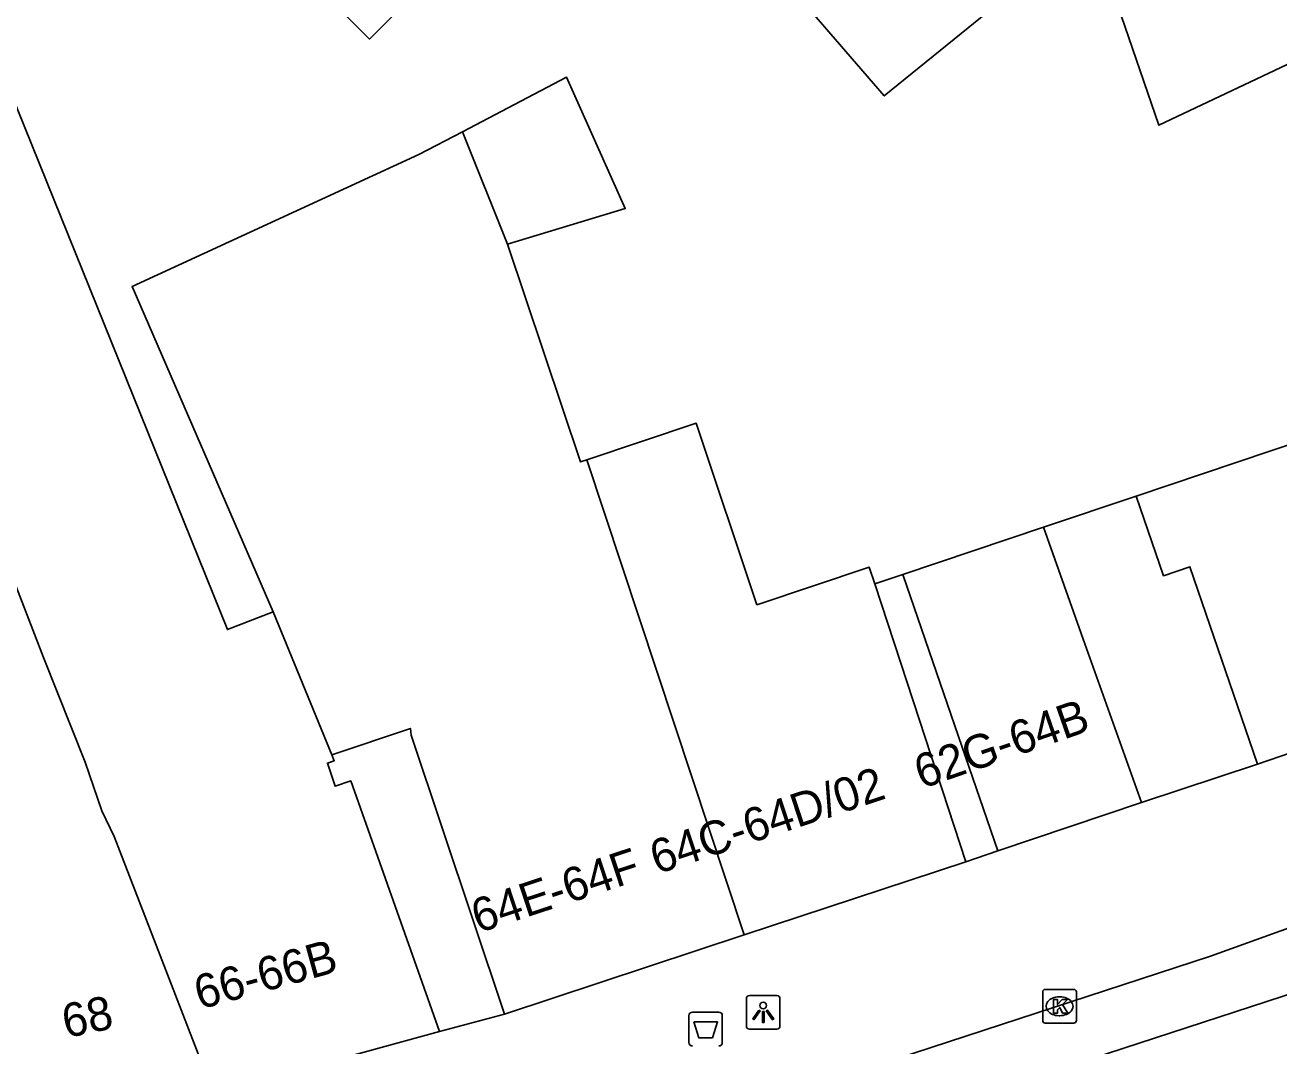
# Model space of a CAD drawing. Extents: x 160664 to 161506, y 382245 to 383288.
# Drawn here: x 161061.09 to 161098.3, y 382944.04 to 382974.35 of the extents above; entities that cross this region are included whole.
import ezdxf

# ---------------------------------------------------------------- set-up
doc = ezdxf.new("R2010")
doc.units = 0
for name, color, linetype in [('IMGEO_Afvalbak', 7, 'Continuous'), ('IMGEO_Kolk', 7, 'Continuous'), ('IMGEO_Lichtpunt', 7, 'Continuous'), ('IMGEO_Pand', 7, 'Continuous'), ('IMGEO_Pand_nummerreeks', 7, 'Continuous'), ('IMGEO_Pand_overbouw', 7, 'Continuous'), ('IMGEO_Rijbaan_lokaal_gesloten', 7, 'Continuous'), ('IMGEO_Voetpad_open', 7, 'Continuous')]:
    doc.layers.add(name, color=color, linetype=linetype)

msp = doc.modelspace()

# ---------------------------------------------------------------- linework, layer by layer
at = {"layer": 'IMGEO_Afvalbak'}
for p, q in [((161080.894, 382945.04), (161081.684, 382945.04)), ((161081.684, 382945.04), (161080.894, 382945.04)), ((161080.794, 382944.14), (161080.794, 382944.94)), ((161080.794, 382944.94), (161080.794, 382944.14)), ((161081.784, 382944.94), (161081.784, 382944.14)), ((161081.784, 382944.14), (161081.784, 382944.94))]:
    msp.add_line(p, q, dxfattribs=at)
msp.add_lwpolyline([(161080.937, 382944.754), (161081.641, 382944.754), (161081.492, 382944.284), (161081.086, 382944.284), (161080.937, 382944.754)], dxfattribs=at)
for centre, start, end in [((161080.894, 382944.94), 90, 180), ((161080.894, 382944.94), 90, 180), ((161081.684, 382944.94), 0, 90), ((161081.684, 382944.94), 360, 90), ((161080.894, 382944.14), 180, 270), ((161080.894, 382944.14), 180, 270), ((161081.684, 382944.14), 270, 0), ((161081.684, 382944.14), 270, 0)]:
    msp.add_arc(centre, 0.1, start, end, dxfattribs=at)
at = {"layer": 'IMGEO_Kolk'}
for p, q in [((161091.367, 382945.718), (161092.219, 382945.718)), ((161091.292, 382944.792), (161091.292, 382945.644)), ((161091.78, 382945.498), (161091.805, 382945.498)), ((161092.293, 382945.644), (161092.293, 382944.792)), ((161092.219, 382944.718), (161091.367, 382944.718)), ((161091.803, 382944.938), (161091.778, 382944.938))]:
    msp.add_line(p, q, dxfattribs=at)
for points in [[(161091.367, 382945.718), (161092.219, 382945.718)], [(161091.292, 382944.792), (161091.292, 382945.644)], [(161091.613, 382945.418), (161091.736, 382945.418), (161091.736, 382945.267), (161091.866, 382945.418), (161092.03, 382945.418), (161091.884, 382945.267), (161092.037, 382945.018), (161091.885, 382945.018), (161091.8, 382945.182), (161091.736, 382945.115), (161091.736, 382945.018), (161091.613, 382945.018), (161091.613, 382945.418)], [(161092.293, 382945.644), (161092.293, 382944.792)], [(161092.219, 382944.718), (161091.367, 382944.718)]]:
    msp.add_lwpolyline(points, dxfattribs=at)
for centre, start, end in [((161091.369, 382945.642), 91.552, 178.448), ((161091.369, 382945.642), 91.552, 178.448), ((161092.217, 382945.642), 1.552, 88.448), ((161092.217, 382945.642), 1.552, 88.448), ((161091.369, 382944.794), 181.552, 268.448), ((161091.369, 382944.794), 181.552, 268.448), ((161092.217, 382944.794), 271.552, 358.448), ((161092.217, 382944.794), 271.552, 358.448)]:
    msp.add_arc(centre, 0.0765, start, end, dxfattribs=at)
for centre, major_axis, ratio, start_param, end_param in [((161091.779, 382945.218), (-0.387, 0.002), 0.722429, 4.712389, 7.853982), ((161091.804, 382945.218), (-0.39, 0.002), 0.717154, 1.570796, 4.712389)]:
    msp.add_ellipse(centre, major_axis=major_axis, ratio=ratio, start_param=start_param, end_param=end_param, dxfattribs=at)
at = {"layer": 'IMGEO_Lichtpunt'}
for p, q in [((161082.498, 382945.443), (161082.498, 382944.636)), ((161082.498, 382945.443), (161082.498, 382944.636)), ((161083.4, 382945.538), (161082.592, 382945.538)), ((161083.4, 382945.538), (161082.592, 382945.538)), ((161083.494, 382944.636), (161083.494, 382945.443)), ((161083.494, 382944.636), (161083.494, 382945.443)), ((161082.592, 382944.542), (161083.4, 382944.542)), ((161082.592, 382944.542), (161083.4, 382944.542))]:
    msp.add_line(p, q, dxfattribs=at)
for points in [[(161082.872, 382945.107), (161082.911, 382945.079), (161082.723, 382944.817), (161082.685, 382944.844), (161082.872, 382945.107)], [(161082.974, 382945.059), (161083.021, 382945.059), (161083.021, 382944.737), (161082.974, 382944.737), (161082.974, 382945.059)], [(161083.084, 382945.079), (161083.122, 382945.106), (161083.309, 382944.844), (161083.27, 382944.816), (161083.084, 382945.079)]]:
    msp.add_lwpolyline(points, dxfattribs=at)
msp.add_circle((161082.997, 382945.241), 0.0994, dxfattribs=at)
for centre, start, end in [((161082.592, 382945.443), 90, 180), ((161082.592, 382945.443), 90, 180), ((161083.4, 382945.443), 0, 90), ((161083.4, 382945.443), 0, 90), ((161082.592, 382944.636), 180, 270), ((161082.592, 382944.636), 180, 270), ((161083.4, 382944.636), 270, 0), ((161083.4, 382944.636), 270, 360)]:
    msp.add_arc(centre, 0.0946, start, end, dxfattribs=at)
at = {"layer": 'IMGEO_Pand'}
for points in [[(161058.936, 382980.168), (161061.974, 382983.222), (161064.36, 382980.849), (161071.315, 382973.932), (161073.56, 382976.189), (161070.797, 382979.043)], [(161092.735, 382977.235), (161094.742, 382971.374), (161104.322, 382975.914), (161097.867, 382981.406)], [(161088.324, 382980.389), (161083.179, 382976.209), (161086.592, 382972.244), (161091.737, 382976.425)], [(161075.412, 382967.846), (161078.903, 382968.899), (161077.16, 382972.797), (161074.072, 382971.183)], [(161060.836, 382957.651), (161055.8, 382970.669), (161060.645, 382972.385), (161067.096, 382956.4), (161068.454, 382956.925)], [(161074.072, 382971.183), (161072.775, 382970.505), (161064.267, 382966.59), (161068.454, 382956.925)], [(161074.072, 382971.183), (161075.412, 382967.846)], [(161077.764, 382961.443), (161077.572, 382961.379), (161075.412, 382967.846)], [(161097.669, 382952.41), (161095.664, 382958.267), (161094.879, 382957.999), (161094.069, 382960.365), (161103.031, 382963.378), (161104.537, 382963.884)], [(161077.764, 382961.443), (161081.01, 382962.528), (161082.811, 382957.136), (161086.146, 382958.25), (161086.308, 382957.755), (161087.455, 382954.258), (161089.012, 382949.506)], [(161082.437, 382947.335), (161077.764, 382961.443)], [(161089.965, 382949.829), (161088.359, 382954.49), (161087.138, 382958.034), (161091.312, 382959.438), (161092.543, 382955.981), (161094.221, 382951.27)], [(161066.681, 382942.633), (161063.729, 382950.257), (161063.372, 382951.017), (161062.872, 382952.464), (161061.639, 382955.575), (161060.836, 382957.651)], [(161068.454, 382956.925), (161070.19, 382952.686)], [(161108.324, 382956.065), (161108.16, 382956.003), (161097.669, 382952.41)], [(161070.19, 382952.686), (161072.526, 382953.466), (161072.552, 382953.269), (161075.318, 382944.985)], [(161073.385, 382944.464), (161070.753, 382951.907), (161070.292, 382951.752), (161070.063, 382952.438), (161070.264, 382952.505), (161070.19, 382952.686)], [(161094.221, 382951.27), (161089.965, 382949.829)], [(161089.012, 382949.506), (161082.437, 382947.335)], [(161082.437, 382947.335), (161075.318, 382944.985)], [(161073.385, 382944.464), (161066.681, 382942.633)]]:
    msp.add_lwpolyline(points, dxfattribs=at)
at = {"layer": 'IMGEO_Pand_overbouw'}
for points in [[(161094.221, 382951.27), (161097.669, 382952.41), (161095.664, 382958.267), (161094.879, 382957.999), (161094.069, 382960.365), (161091.312, 382959.438), (161092.543, 382955.981)], [(161089.012, 382949.506), (161089.965, 382949.829), (161088.359, 382954.49), (161087.138, 382958.034), (161086.308, 382957.755), (161087.455, 382954.258)]]:
    msp.add_lwpolyline(points, close=True, dxfattribs=at)
at = {"layer": 'IMGEO_Rijbaan_lokaal_gesloten'}
for points in [[(161131.99, 382957.995), (161098.89, 382945.662), (161080.422, 382939.64)], [(161078.659, 382940.942), (161096.277, 382946.705), (161099.951, 382948.027)]]:
    msp.add_lwpolyline(points, dxfattribs=at)
at = {"layer": 'IMGEO_Voetpad_open'}
for points in [[(161097.669, 382952.41), (161094.221, 382951.27)], [(161089.965, 382949.829), (161089.012, 382949.506)], [(161075.318, 382944.985), (161073.385, 382944.464)]]:
    msp.add_lwpolyline(points, dxfattribs=at)

# ---------------------------------------------------------------- texts
at = {"layer": 'IMGEO_Pand_nummerreeks'}
for s, rotation, p in [('62G-64B', 19.1769, (161087.7, 382951.664)), ('64C-64D/02', 18.3546, (161079.843, 382949.13)), ('64E-64F', 18.2704, (161074.541, 382947.383)), ('66-66B', 15.4126, (161066.274, 382945.117)), ('68', 11.8957, (161062.306, 382944.269))]:
    msp.add_text(s, height=1, rotation=rotation, dxfattribs=at).set_placement(p)

doc.saveas('drawing.dxf')
